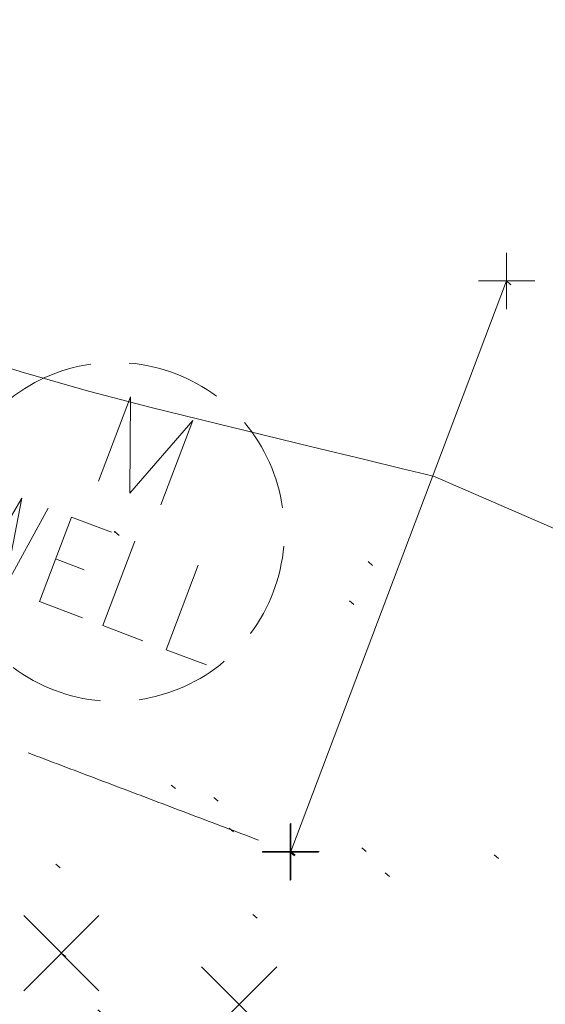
# Model space of a CAD drawing. Extents: x 413123 to 1465301, y 377724 to 504150.
# Tile 144 of 656: x 1462348 to 1462357, y 433617 to 433635. Entities that reach past the tile are written whole.
import ezdxf

# ---------------------------------------------------------------- set-up
doc = ezdxf.new("R2010")
doc.units = 0
doc.header["$MEASUREMENT"] = 0
for name, pattern in [('DGN Style 1', [8.732639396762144, 0.01453018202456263, -8.71810921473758]), ('DGN Style 3', [20.34225483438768, 14.53018202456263, -5.812072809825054]), ('DGN Style 5', [10.171127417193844, 4.35905460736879, -5.812072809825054])]:
    doc.linetypes.add(name, pattern=pattern)
for name, color, linetype, lineweight in [('DT_X_Contour_Minor', 136, 'DGN Style 3', 0), ('DT_X_Terrain_Ground_Line', 92, 'DGN Style 3', 13), ('GT_X_Wells', 1, 'DGN Style 3', 0), ('GT_X_Wells (Construction)', 1, 'DGN Style 3', 0), ('PV_X_Curb', 120, 'DGN Style 1', 0), ('PV_X_EOP', 7, 'DGN Style 3', 0), ('PV_X_Walk', 120, 'DGN Style 5', 0), ('SV_X_Random_Point (Construction)', 7, 'Continuous', 0)]:
    doc.layers.add(name, color=color, linetype=linetype, lineweight=lineweight)
doc.layers.add('SV_Observation (Construction)', color=97, linetype='DGN Style 1', lineweight=0, transparency=0.9)
doc.layers.add('SV_X_Shot_Marker (Construction)', color=40, linetype='Continuous', lineweight=0, transparency=0.5)

# ---------------------------------------------------------------- blocks, each defined once
blk = doc.blocks.new('X_782')
at = {"layer": 'SV_X_Random_Point (Construction)', "color": 7, "linetype": 'Continuous', "lineweight": 0, "transparency": 33554559}
for p, q in [((-0.03333333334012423, -0.03337499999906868), (0.03333333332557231, 0.03337500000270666)), ((-0.03333333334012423, 0.03337500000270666), (0.03333333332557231, -0.03337499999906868))]:
    blk.add_line(p, q, dxfattribs=at)
blk = doc.blocks.new('SVPT_3348')
at = {"layer": 'SV_X_Shot_Marker (Construction)', "transparency": 33554495}
for p, q in [((0, 0.02499999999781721), (0, -0.02500000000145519)), ((-0.02499999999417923, 0), (0.02500000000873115, 0))]:
    blk.add_line(p, q, dxfattribs=at)
blk.add_point((0, 0), dxfattribs=at)
blk = doc.blocks.new('SVPT_3349')
at = {"layer": 'SV_X_Shot_Marker (Construction)', "transparency": 33554495}
for p, q in [((0, 0.02499999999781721), (0, -0.02500000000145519)), ((-0.02499999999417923, 0), (0.02500000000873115, 0))]:
    blk.add_line(p, q, dxfattribs=at)
blk.add_point((0, 0), dxfattribs=at)
blk = doc.blocks.new('SVPT_3350')
at = {"layer": 'SV_X_Shot_Marker (Construction)', "transparency": 33554495}
for p, q in [((0, 0.02499999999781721), (0, -0.02500000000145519)), ((-0.02499999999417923, 0), (0.02499999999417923, 0))]:
    blk.add_line(p, q, dxfattribs=at)
blk.add_point((0, 0), dxfattribs=at)
blk = doc.blocks.new('MWELL')
at = {"layer": 'GT_X_Wells', "color": 1, "linetype": 'Continuous', "lineweight": 0, "flags": 128}
for points in [[(-0.02966666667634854, 0.03674999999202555), (-0.02966666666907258, 0.1167499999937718), (7.275957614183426e-12, 0.03674999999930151), (0.02958333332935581, 0.1167500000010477), (0.02958333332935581, 0.03674999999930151)], [(-0.1118295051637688, -0.001371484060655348), (-0.10135343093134, -0.08137148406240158), (-0.08757901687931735, -0.001371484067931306), (-0.07379605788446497, -0.08137148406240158), (-0.0627731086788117, -0.001371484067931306)], [(-0.00269376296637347, -0.001371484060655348), (-0.04072721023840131, -0.001371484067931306), (-0.04072721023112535, -0.08137148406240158), (5.770188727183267e-05, -0.08137148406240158)], [(0.01934359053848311, -0.001371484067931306), (0.01934359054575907, -0.08137148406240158), (0.05737703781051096, -0.08137148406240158)], [(0.0794143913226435, -0.001371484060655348), (0.07941439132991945, -0.08137148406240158), (0.1174478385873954, -0.08137148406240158)], [(-0.04072721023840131, -0.04105898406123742), (-0.01371671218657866, -0.04105898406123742)]]:
    blk.add_lwpolyline(points, dxfattribs=at)
at = {"layer": 'GT_X_Wells', "color": 1, "linetype": 'Continuous', "lineweight": 0}
for start, end in [(73.9409388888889, 105.9366472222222), (118.9865638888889, 150.9577611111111), (28.98656388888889, 60.95776111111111), (164.0021277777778, 196.0590611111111), (344.0021277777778, 15.99787222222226), (208.9865638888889, 240.9577611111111), (298.9865638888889, 331.0134361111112), (253.9409388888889, 285.9366472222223)]:
    blk.add_arc((-4.012884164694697e-05, -5.582842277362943e-07), 0.14999625, start, end, dxfattribs=at)
at = {"layer": 'GT_X_Wells (Construction)', "color": 1, "linetype": 'Continuous', "lineweight": 30}
blk.add_point((0, -7.275957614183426e-12), dxfattribs=at)
blk = doc.blocks.new('X_783')
at = {"layer": 'SV_X_Random_Point (Construction)', "color": 7, "linetype": 'Continuous', "lineweight": 0, "transparency": 33554559}
for p, q in [((-0.03333333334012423, -0.03337499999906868), (0.03333333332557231, 0.03337499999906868)), ((-0.03333333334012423, 0.03337499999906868), (0.03333333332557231, -0.03337499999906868))]:
    blk.add_line(p, q, dxfattribs=at)
blk = doc.blocks.new('*U5554', base_point=(1463158.719041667, 433438.2508333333, 579.5851666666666))
at = {"layer": 'DT_X_Contour_Minor', "elevation": 570.9999999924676, "flags": 128}
blk.add_lwpolyline([(1462397.192655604, 433613.2414393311), (1462397.979299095, 433612.9662527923), (1462398.059399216, 433612.9253113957), (1462397.962566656, 433612.9204242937), (1462397.688801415, 433612.9515914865), (1462397.238103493, 433613.018812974), (1462395.800332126, 433613.246142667), (1462395.302657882, 433613.326998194), (1462394.887963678, 433613.3990675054), (1462394.556249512, 433613.4623506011), (1462394.307515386, 433613.5168474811), (1462393.754864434, 433613.6504575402), (1462393.251333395, 433613.7882096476), (1462392.15522849, 433614.1012584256), (1462390.466549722, 433614.589603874), (1462388.185297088, 433615.2532459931), (1462381.311858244, 433617.2566872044), (1462378.803863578, 433617.9967704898), (1462376.43495871, 433618.7144394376), (1462374.205143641, 433619.4096940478), (1462372.114418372, 433620.0825343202), (1462366.724604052, 433621.8468892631), (1462364.810074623, 433622.4893386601), (1462363.108847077, 433623.0934206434), (1462361.620921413, 433623.6591352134), (1462360.346297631, 433624.1864823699), (1462354.895757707, 433626.557911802), (1462354.892734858, 433626.5535680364), (1462354.758616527, 433626.5853237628), (1462354.35755704, 433626.682452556), (1462353.689556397, 433626.8449544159), (1462352.754614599, 433627.0728293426), (1462349.905514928, 433627.7676599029), (1462348.796832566, 433628.0562235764), (1462347.607610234, 433628.400791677), (1462346.337847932, 433628.8013642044), (1462344.987545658, 433629.257941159), (1462338.498208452, 433631.5193106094), (1462336.988130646, 433631.2970503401), (1462336.62556669, 433631.2649095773), (1462336.185051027, 433631.2637416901), (1462335.666583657, 433631.2935466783), (1462335.070164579, 433631.3543245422), (1462333.375778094, 433631.5576960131), (1462332.384105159, 433631.7177862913), (1462330.67987622, 433632.0455285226), (1462328.263091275, 433632.5409227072), (1462325.133750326, 433633.2039688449), (1462308.867528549, 433636.6893720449), (1462306.688447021, 433636.3111741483), (1462306.259478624, 433636.2352278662), (1462305.906465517, 433636.1694738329), (1462305.6294077, 433636.1139120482), (1462305.428305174, 433636.0685425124), (1462304.993305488, 433635.9611467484), (1462304.72880127, 433635.9195141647), (1462304.26153838, 433635.8751632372), (1462303.591516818, 433635.8280939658), (1462302.718736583, 433635.7783063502), (1462298.172658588, 433635.5396213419), (1462293.764505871, 433637.2643129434), (1462292.910305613, 433637.5991080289), (1462292.236913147, 433637.8643397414), (1462291.744328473, 433638.0600080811), (1462291.432551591, 433638.1861130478), (1462290.399477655, 433638.6122883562), (1462290.35516906, 433638.7966110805), (1462290.344276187, 433638.8368610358), (1462290.330586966, 433638.8786154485), (1462290.314101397, 433638.9218743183), (1462290.294819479, 433638.9666376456), (1462290.239672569, 433639.0880124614), (1462290.218065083, 433639.1433992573), (1462290.194602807, 433639.2185285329), (1462290.169285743, 433639.3134002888), (1462290.14211389, 433639.4280145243), (1462290.067182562, 433639.7599757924), (1462289.880512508, 433639.936057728), (1462289.376700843, 433640.2153325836), (1462288.555747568, 433640.5978003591), (1462287.417652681, 433641.0834610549), (1462283.959877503, 433642.5161468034), (1462282.79720996, 433642.9959824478), (1462281.902538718, 433643.36097507), (1462281.275863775, 433643.6111246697), (1462280.917185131, 433643.746431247), (1462280.318037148, 433643.9541247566), (1462279.986524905, 433644.0783359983), (1462279.441349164, 433644.2951995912), (1462278.682509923, 433644.6047155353), (1462277.710007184, 433645.0068838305), (1462274.831781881, 433646.2028690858), (1462273.794976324, 433646.6116468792), (1462272.84322863, 433646.9409913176), (1462271.9765388, 433647.1909024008), (1462271.194906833, 433647.3613801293), (1462269.223965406, 433647.7100762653), (1462268.387841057, 433647.889580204), (1462267.35767408, 433648.1665699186), (1462266.133464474, 433648.5410454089), (1462264.715212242, 433649.0130066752), (1462260.674482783, 433650.4015510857), (1462259.338833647, 433650.8599582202), (1462258.362433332, 433651.1937713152), (1462257.745281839, 433651.4029903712), (1462257.487379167, 433651.4876153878), (1462257.278637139, 433651.5471567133), (1462257.146409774, 433651.5873181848), (1462256.906284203, 433651.663146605), (1462256.558260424, 433651.7746419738), (1462256.102338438, 433651.9218042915), (1462254.742682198, 433652.3617930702), (1462254.296213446, 433652.5060720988), (1462253.976549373, 433652.6089176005), (1462253.783689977, 433652.6703295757), (1462253.717635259, 433652.6903080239), (1462253.710562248, 433652.6883391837), (1462253.708133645, 433652.6875465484), (1462253.706152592, 433652.6866452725), (1462253.704619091, 433652.6856353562), (1462253.703533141, 433652.6845167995), (1462253.69950966, 433652.6790433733), (1462253.546283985, 433652.6618972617), (1462253.513196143, 433652.6526287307), (1462253.479600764, 433652.6321714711), (1462253.445497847, 433652.600525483), (1462253.410887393, 433652.5576907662), (1462253.248187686, 433652.3316883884)], dxfattribs=at)

msp = doc.modelspace()

# ---------------------------------------------------------------- linework, layer by layer
at = {"layer": 'PV_X_Curb'}
msp.add_rational_spline([(1462986.948577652, 433397.8690401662, 570.9936709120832), (1462988.782588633, 433398.3319412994, 570.9946523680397), (1462990.616599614, 433398.7948424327, 570.9956338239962), (1462992.450610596, 433399.2577435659, 570.9966152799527), (1462994.691186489, 433399.8778665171, 571.0123392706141), (1462996.549190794, 433398.4805271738, 570.9967567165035), (1462996.574826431, 433396.1560666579, 570.9620266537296), (1462997.523097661, 433392.0761500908, 570.9664077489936), (1462998.471368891, 433387.9962335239, 570.9707888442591), (1462999.419640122, 433383.9163169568, 570.9751699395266), (1463000.330381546, 433379.7090842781, 570.9705226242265), (1463001.241122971, 433375.5018515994, 570.9658753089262), (1463002.151864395, 433371.2946189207, 570.9612279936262), (1463002.161414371, 433370.7988290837, 570.9216598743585), (1463002.170964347, 433370.3030392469, 570.8820917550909), (1463002.180514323, 433369.80724941, 570.8425236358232), (1463002.217255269, 433368.1656458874, 570.8230392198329), (1463001.426991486, 433366.7263549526, 570.8457641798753), (1463000.022674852, 433365.8772214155, 570.9045748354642), (1462998.618358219, 433365.0280878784, 570.9633854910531), (1462996.978409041, 433364.9979272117, 571.0424341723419), (1462995.544743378, 433365.7948667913, 571.1204196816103), (1462989.745839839, 433368.0127432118, 571.0955303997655), (1462983.9469363, 433370.2306196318, 571.0706411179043), (1462978.14803276, 433372.4484960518, 571.0457518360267), (1462972.902905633, 433374.4922165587, 571.041428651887), (1462967.657778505, 433376.5359370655, 571.0371054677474), (1462962.412651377, 433378.5796575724, 571.0327822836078), (1462959.692093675, 433379.6115993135, 571.0350110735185), (1462956.971535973, 433380.6435410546, 571.0372398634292), (1462954.250978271, 433381.6754827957, 571.0394686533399), (1462953.180844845, 433382.1382386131, 570.9776457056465), (1462952.110711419, 433382.6009944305, 570.9158227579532), (1462951.040577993, 433383.0637502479, 570.8539998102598), (1462945.56926211, 433385.2204071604, 570.8554334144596), (1462940.097946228, 433387.3770640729, 570.8568670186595), (1462934.626630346, 433389.5337209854, 570.8583006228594), (1462929.363794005, 433391.5837736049, 570.8830950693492), (1462924.100957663, 433393.6338262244, 570.9078895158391), (1462918.838121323, 433395.6838788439, 570.932683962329), (1462918.050200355, 433395.9825492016, 571.0284213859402), (1462917.262279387, 433396.2812195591, 571.1241588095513), (1462916.474358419, 433396.5798899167, 571.2198962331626), (1462910.512614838, 433398.9350188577, 571.2155607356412), (1462904.550871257, 433401.2901477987, 571.2112252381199), (1462898.589127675, 433403.6452767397, 571.2068897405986), (1462893.247201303, 433405.718435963, 571.2327550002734), (1462887.905274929, 433407.7915951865, 571.2586202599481), (1462882.563348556, 433409.8647544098, 571.2844855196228), (1462875.125355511, 433412.7879245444, 571.2877162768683), (1462867.687362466, 433415.7110946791, 571.290947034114), (1462860.24936942, 433418.6342648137, 571.2941777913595), (1462853.221542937, 433421.3678929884, 571.3133071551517), (1462846.193716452, 433424.1015211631, 571.332436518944), (1462839.165889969, 433426.8351493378, 571.3515658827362), (1462832.53329925, 433429.4194985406, 571.361832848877), (1462825.900708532, 433432.0038477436, 571.372099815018), (1462819.268117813, 433434.5881969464, 571.382366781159), (1462818.004572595, 433435.0966256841, 571.3826673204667), (1462816.741027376, 433435.6050544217, 571.3829678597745), (1462815.477482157, 433436.1134831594, 571.3832683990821), (1462814.78573489, 433436.3622004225, 571.291588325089), (1462814.093987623, 433436.6109176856, 571.199908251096), (1462813.402240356, 433436.8596349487, 571.1082281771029), (1462807.611049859, 433439.1231266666, 571.0778290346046), (1462801.819859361, 433441.3866183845, 571.0474298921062), (1462796.028668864, 433443.6501101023, 571.0170307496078), (1462790.540801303, 433445.7714793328, 571.0059630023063), (1462785.052933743, 433447.8928485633, 570.9948952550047), (1462779.565066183, 433450.0142177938, 570.9838275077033), (1462779.302554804, 433450.142499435, 571.0470226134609), (1462779.040043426, 433450.2707810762, 571.1102177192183), (1462778.777532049, 433450.3990627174, 571.1734128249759), (1462772.721492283, 433452.7305136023, 571.1612170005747), (1462766.665452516, 433455.0619644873, 571.1490211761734), (1462760.60941275, 433457.3934153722, 571.1368253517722), (1462757.975635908, 433458.4476392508, 571.1187813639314), (1462755.341859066, 433459.5018631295, 571.1007373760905), (1462752.708082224, 433460.5560870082, 571.0826933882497), (1462749.413115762, 433461.7863544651, 571.0252508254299), (1462746.118149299, 433463.0166219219, 570.9678082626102), (1462742.823182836, 433464.2468893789, 570.9103656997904), (1462737.496369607, 433466.2065803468, 570.849653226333), (1462732.169556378, 433468.1662713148, 570.7889407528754), (1462726.842743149, 433470.1259622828, 570.728228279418), (1462721.564491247, 433472.1742830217, 570.6760227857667), (1462716.286239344, 433474.2226037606, 570.6238172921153), (1462711.007987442, 433476.2709244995, 570.571611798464), (1462710.565830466, 433476.4142609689, 570.6636069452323), (1462710.123673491, 433476.5575974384, 570.7556020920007), (1462709.681516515, 433476.7009339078, 570.8475972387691), (1462702.808955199, 433479.4043505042, 570.7828181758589), (1462695.936393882, 433482.1077671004, 570.7180391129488), (1462689.063832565, 433484.8111836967, 570.6532600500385), (1462681.708673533, 433487.655089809, 570.5984170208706), (1462674.353514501, 433490.4989959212, 570.5435739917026), (1462666.998355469, 433493.3429020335, 570.4887309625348), (1462664.050841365, 433494.517360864, 570.458196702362), (1462661.10332726, 433495.6918196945, 570.4276624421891), (1462658.155813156, 433496.866278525, 570.3971281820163), (1462657.746705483, 433497.0547580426, 570.3375791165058), (1462657.33759781, 433497.2432375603, 570.2780300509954), (1462656.928490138, 433497.4317170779, 570.218480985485), (1462648.68026623, 433500.593662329, 570.180340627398), (1462640.432042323, 433503.75560758, 570.1422002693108), (1462632.183818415, 433506.917552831, 570.1040599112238), (1462624.672433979, 433509.8205165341, 570.1439115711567), (1462617.161049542, 433512.7234802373, 570.1837632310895), (1462609.649665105, 433515.6264439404, 570.2236148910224), (1462609.351162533, 433515.7618124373, 570.2991383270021), (1462609.052659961, 433515.897180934, 570.3746617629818), (1462608.754157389, 433516.0325494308, 570.4501851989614), (1462602.602648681, 433518.4016281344, 570.491857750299), (1462596.451139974, 433520.7707068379, 570.5335303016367), (1462590.299631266, 433523.1397855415, 570.5752028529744), (1462582.402375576, 433526.1887928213, 570.5567757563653), (1462574.505119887, 433529.2378001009, 570.5383486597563), (1462566.607864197, 433532.2868073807, 570.5199215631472), (1462559.846479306, 433534.8858376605, 570.5150722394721), (1462553.085094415, 433537.4848679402, 570.5102229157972), (1462546.323709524, 433540.08389822, 570.5053735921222), (1462544.451499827, 433540.792279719, 570.4828721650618), (1462542.579290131, 433541.500661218, 570.4603707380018), (1462540.707080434, 433542.2090427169, 570.4378693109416), (1462540.425548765, 433542.3117929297, 570.3329348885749), (1462540.144017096, 433542.4145431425, 570.2280004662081), (1462539.862485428, 433542.5172933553, 570.1230660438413), (1462532.674977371, 433545.2607402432, 570.1435040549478), (1462525.487469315, 433548.0041871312, 570.1639420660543), (1462518.299961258, 433550.7476340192, 570.1843800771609), (1462513.382197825, 433552.6374655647, 570.2054318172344), (1462508.464434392, 433554.5272971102, 570.2264835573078), (1462503.546670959, 433556.4171286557, 570.2475352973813), (1462503.102475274, 433556.6097794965, 570.3636594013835), (1462502.658279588, 433556.8024303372, 570.4797835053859), (1462502.214083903, 433556.995081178, 570.5959076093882), (1462494.576211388, 433559.9585777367, 570.614821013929), (1462486.938338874, 433562.9220742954, 570.63373441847), (1462479.300466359, 433565.8855708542, 570.6526478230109), (1462473.035562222, 433568.295528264, 570.6182772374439), (1462466.770658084, 433570.7054856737, 570.5839066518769), (1462460.505753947, 433573.1154430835, 570.5495360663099), (1462460.356322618, 433573.15914895, 570.4705810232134), (1462460.20689129, 433573.2028548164, 570.3916259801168), (1462460.057459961, 433573.2465606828, 570.3126709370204), (1462452.637668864, 433576.1274019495, 570.3299173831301), (1462445.217877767, 433579.0082432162, 570.3471638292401), (1462437.79808667, 433581.8890844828, 570.36441027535), (1462430.722519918, 433584.5851619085, 570.3236014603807), (1462423.646953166, 433587.2812393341, 570.2827926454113), (1462416.571386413, 433589.9773167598, 570.241983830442), (1462416.179754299, 433590.121601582, 570.3451180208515), (1462415.788122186, 433590.2658864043, 570.4482522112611), (1462415.396490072, 433590.4101712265, 570.5513864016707), (1462407.556832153, 433593.4259186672, 570.5176398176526), (1462399.717174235, 433596.441666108, 570.4838932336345), (1462391.877516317, 433599.4574135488, 570.4501466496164), (1462388.527292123, 433600.7726032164, 570.4674632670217), (1462385.177067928, 433602.0877928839, 570.4847798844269), (1462381.826843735, 433603.4029825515, 570.5020965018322), (1462381.579999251, 433603.4901678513, 570.425116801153), (1462381.333154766, 433603.577353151, 570.3481371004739), (1462381.086310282, 433603.6645384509, 570.2711573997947), (1462378.014837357, 433604.8389292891, 570.2577572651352), (1462374.943364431, 433606.0133201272, 570.2443571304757), (1462371.871891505, 433607.1877109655, 570.2309569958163), (1462364.697137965, 433609.949335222, 570.2582988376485), (1462357.522384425, 433612.7109594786, 570.2856406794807), (1462350.347630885, 433615.4725837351, 570.312982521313), (1462349.586411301, 433615.7797956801, 570.3393282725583), (1462348.825191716, 433616.0870076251, 570.3656740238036), (1462348.063972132, 433616.3942195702, 570.3920197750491), (1462347.712058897, 433616.5225502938, 570.4782979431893), (1462347.360145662, 433616.6508810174, 570.5645761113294), (1462347.008232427, 433616.7792117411, 570.6508542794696), (1462341.856557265, 433618.7383665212, 570.7039352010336), (1462336.704882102, 433620.6975213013, 570.7570161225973), (1462331.55320694, 433622.6566760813, 570.8100970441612), (1462322.514479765, 433626.1182178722, 570.8607694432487), (1462313.47575259, 433629.579759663, 570.9114418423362), (1462304.437025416, 433633.0413014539, 570.9621142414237), (1462299.82804484, 433634.8794294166, 570.9899885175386), (1462295.219064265, 433636.7175573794, 571.0178627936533), (1462290.610083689, 433638.5556853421, 571.0457370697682), (1462290.225100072, 433638.6591545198, 570.9621306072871), (1462289.840116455, 433638.7626236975, 570.878524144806), (1462289.455132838, 433638.8660928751, 570.7949176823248), (1462285.959137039, 433640.2274743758, 570.7970018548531), (1462282.46314124, 433641.5888558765, 570.7990860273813), (1462278.967145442, 433642.9502373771, 570.8011701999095), (1462271.833297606, 433645.7166608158, 570.8549129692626), (1462264.69944977, 433648.4830842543, 570.9086557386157), (1462257.565601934, 433651.2495076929, 570.9623985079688), (1462256.281282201, 433651.7243160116, 570.9735965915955), (1462254.996962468, 433652.1991243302, 570.9847946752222), (1462253.712642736, 433652.673932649, 570.995992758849), (1462253.394152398, 433652.797872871, 571.0931722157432), (1462253.07566206, 433652.921813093, 571.1903516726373), (1462252.757171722, 433653.045753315, 571.2875311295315), (1462248.570855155, 433654.6120884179, 571.3480390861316), (1462244.384538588, 433656.1784235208, 571.4085470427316), (1462240.19822202, 433657.7447586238, 571.4690549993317), (1462235.320112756, 433659.6381788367, 571.7635967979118), (1462230.489705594, 433663.5166624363, 571.9941488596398), (1462227.798971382, 433670.8316128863, 571.5581154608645), (1462226.879331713, 433676.9569545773, 571.6996761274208), (1462227.655627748, 433684.4002653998, 572.1359250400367), (1462233.173983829, 433692.753123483, 572.1648585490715), (1462238.885351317, 433695.2945442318, 572.2025083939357), (1462242.840446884, 433695.9559512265, 572.184454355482), (1462248.338793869, 433696.8754347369, 572.159355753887), (1462253.837140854, 433697.7949182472, 572.134257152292), (1462259.335487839, 433698.7144017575, 572.1091585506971), (1462259.477566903, 433698.7300636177, 572.1235905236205), (1462259.619645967, 433698.7457254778, 572.1380224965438), (1462259.761725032, 433698.761387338, 572.1524544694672)], [1, 1, 1, 1, 0.7399006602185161, 0.7399006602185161, 1, 1, 1, 1, 1, 1, 1, 1, 1, 1, 0.9101768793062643, 0.9101768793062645, 1, 0.9101768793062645, 0.9101768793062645, 1, 1, 1, 1, 1, 1, 1, 1, 1, 1, 1, 1, 1, 1, 1, 1, 1, 1, 1, 1, 1, 1, 1, 1, 1, 1, 1, 1, 1, 1, 1, 1, 1, 1, 1, 1, 1, 1, 1, 1, 1, 1, 1, 1, 1, 1, 1, 1, 1, 1, 1, 1, 1, 1, 1, 1, 1, 1, 1, 1, 1, 1, 1, 1, 1, 1, 1, 1, 1, 1, 1, 1, 1, 1, 1, 1, 1, 1, 1, 1, 1, 1, 1, 1, 1, 1, 1, 1, 1, 1, 1, 1, 1, 1, 1, 1, 1, 1, 1, 1, 1, 1, 1, 1, 1, 1, 1, 1, 1, 1, 1, 1, 1, 1, 1, 1, 1, 1, 1, 1, 1, 1, 1, 1, 1, 1, 1, 1, 1, 1, 1, 1, 1, 1, 1, 1, 1, 1, 1, 1, 1, 1, 1, 1, 1, 1, 1, 1, 1, 1, 1, 1, 1, 1, 1, 1, 1, 1, 1, 1, 1, 1, 1, 1, 1, 1, 1, 1, 1, 1, 1, 1, 1, 1, 1, 1, 1, 1, 1, 1, 1, 1, 1, 1, 1, 1, 1, 1, 1, 1, 1, 1, 1, 1, 1], degree=3, knots=[0, 0, 0, 0, 0.0144927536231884, 0.0144927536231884, 0.0144927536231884, 0.02898550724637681, 0.02898550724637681, 0.02898550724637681, 0.04347826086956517, 0.04347826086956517, 0.04347826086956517, 0.05797101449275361, 0.05797101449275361, 0.05797101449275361, 0.072463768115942, 0.072463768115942, 0.072463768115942, 0.0797101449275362, 0.0797101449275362, 0.0797101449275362, 0.08695652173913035, 0.08695652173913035, 0.08695652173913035, 0.1014492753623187, 0.1014492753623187, 0.1014492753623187, 0.1159420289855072, 0.1159420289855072, 0.1159420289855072, 0.1304347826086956, 0.1304347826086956, 0.1304347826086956, 0.144927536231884, 0.144927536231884, 0.144927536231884, 0.1594202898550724, 0.1594202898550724, 0.1594202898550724, 0.1739130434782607, 0.1739130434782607, 0.1739130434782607, 0.1884057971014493, 0.1884057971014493, 0.1884057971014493, 0.2028985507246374, 0.2028985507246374, 0.2028985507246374, 0.2173913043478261, 0.2173913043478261, 0.2173913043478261, 0.2318840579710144, 0.2318840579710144, 0.2318840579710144, 0.2463768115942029, 0.2463768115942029, 0.2463768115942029, 0.2608695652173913, 0.2608695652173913, 0.2608695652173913, 0.2753623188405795, 0.2753623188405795, 0.2753623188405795, 0.289855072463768, 0.289855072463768, 0.289855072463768, 0.3043478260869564, 0.3043478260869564, 0.3043478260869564, 0.3188405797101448, 0.3188405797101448, 0.3188405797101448, 0.3333333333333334, 0.3333333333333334, 0.3333333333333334, 0.3478260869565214, 0.3478260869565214, 0.3478260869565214, 0.36231884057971, 0.36231884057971, 0.36231884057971, 0.3768115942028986, 0.3768115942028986, 0.3768115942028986, 0.3913043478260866, 0.3913043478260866, 0.3913043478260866, 0.4057971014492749, 0.4057971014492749, 0.4057971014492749, 0.4202898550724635, 0.4202898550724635, 0.4202898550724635, 0.4347826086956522, 0.4347826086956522, 0.4347826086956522, 0.4492753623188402, 0.4492753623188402, 0.4492753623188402, 0.4637681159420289, 0.4637681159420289, 0.4637681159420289, 0.4782608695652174, 0.4782608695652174, 0.4782608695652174, 0.4927536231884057, 0.4927536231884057, 0.4927536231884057, 0.507246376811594, 0.507246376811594, 0.507246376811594, 0.5217391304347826, 0.5217391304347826, 0.5217391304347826, 0.5362318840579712, 0.5362318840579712, 0.5362318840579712, 0.5507246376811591, 0.5507246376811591, 0.5507246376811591, 0.5652173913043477, 0.5652173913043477, 0.5652173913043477, 0.5797101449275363, 0.5797101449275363, 0.5797101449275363, 0.5942028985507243, 0.5942028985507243, 0.5942028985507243, 0.6086956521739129, 0.6086956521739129, 0.6086956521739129, 0.6231884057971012, 0.6231884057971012, 0.6231884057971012, 0.6376811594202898, 0.6376811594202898, 0.6376811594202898, 0.652173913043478, 0.652173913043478, 0.652173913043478, 0.6666666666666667, 0.6666666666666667, 0.6666666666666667, 0.6811594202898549, 0.6811594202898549, 0.6811594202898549, 0.6956521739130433, 0.6956521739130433, 0.6956521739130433, 0.7101449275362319, 0.7101449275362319, 0.7101449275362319, 0.7246376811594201, 0.7246376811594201, 0.7246376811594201, 0.7391304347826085, 0.7391304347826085, 0.7391304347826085, 0.7536231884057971, 0.7536231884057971, 0.7536231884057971, 0.7681159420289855, 0.7681159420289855, 0.7681159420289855, 0.782608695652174, 0.782608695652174, 0.782608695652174, 0.7971014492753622, 0.7971014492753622, 0.7971014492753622, 0.8115942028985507, 0.8115942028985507, 0.8115942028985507, 0.8260869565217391, 0.8260869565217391, 0.8260869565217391, 0.8405797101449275, 0.8405797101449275, 0.8405797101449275, 0.8550724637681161, 0.8550724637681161, 0.8550724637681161, 0.8695652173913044, 0.8695652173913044, 0.8695652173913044, 0.8840579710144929, 0.8840579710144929, 0.8840579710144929, 0.8985507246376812, 0.8985507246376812, 0.8985507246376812, 0.9130434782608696, 0.9130434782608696, 0.9130434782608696, 0.927536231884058, 0.927536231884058, 0.927536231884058, 0.9420289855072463, 0.9420289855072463, 0.9420289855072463, 0.9565217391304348, 0.9565217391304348, 0.9565217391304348, 0.9603661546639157, 0.961823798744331, 0.9629761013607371, 0.9656182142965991, 0.9679875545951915, 0.9710144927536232, 0.9710144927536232, 0.9710144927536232, 0.9855072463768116, 0.9855072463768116, 0.9855072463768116, 1, 1, 1, 1], dxfattribs=at)
at = {"layer": 'PV_X_EOP', "extrusion": (-0.01904237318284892, -0.05034270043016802, 0.9985504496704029), "elevation": -49106.46724754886, "flags": 128}
msp.add_lwpolyline([(1214363.127028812, 921635.3869449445), (1214363.127028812, 921646.200586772)], dxfattribs=at)
at = {"layer": 'PV_X_EOP'}
msp.add_rational_spline([(1462986.747673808, 433398.4157605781, 570.5576825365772), (1462988.641330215, 433398.8529642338, 570.6000923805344), (1462990.534986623, 433399.2901678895, 570.6425022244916), (1462992.428643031, 433399.7273715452, 570.6849120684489), (1462994.864060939, 433400.2634968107, 570.5603909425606), (1462996.87248342, 433398.7807234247, 570.5177479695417), (1462997.079894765, 433396.2934564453, 570.5861563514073), (1462997.995655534, 433392.2270214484, 570.6182835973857), (1462998.911416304, 433388.1605864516, 570.650410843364), (1462999.827177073, 433384.0941514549, 570.6825380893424), (1463000.7542213, 433379.812420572, 570.7260898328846), (1463001.681265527, 433375.5306896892, 570.7696415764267), (1463002.608309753, 433371.2489588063, 570.8131933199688), (1463002.624193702, 433370.7652932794, 570.7948258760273), (1463002.64007765, 433370.2816277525, 570.7764584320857), (1463002.655961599, 433369.7979622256, 570.7580909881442), (1463002.711931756, 433367.9606227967, 570.7590817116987), (1463001.837049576, 433366.3439960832, 570.7660857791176), (1463000.268289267, 433365.3859682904, 570.7772060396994), (1462998.699528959, 433364.4279404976, 570.7883263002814), (1462996.861811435, 433364.3880070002, 570.800550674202), (1462995.252908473, 433365.2769843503, 570.8105680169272), (1462989.506525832, 433367.5128137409, 570.7870245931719), (1462983.76014319, 433369.7486431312, 570.7634811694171), (1462978.013760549, 433371.9844725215, 570.739937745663), (1462973.753188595, 433373.6749187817, 570.6756828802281), (1462969.492616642, 433375.3653650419, 570.6114280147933), (1462965.232044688, 433377.0558113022, 570.5471731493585), (1462965.024948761, 433376.5621241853, 570.5753513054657), (1462964.817852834, 433376.0684370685, 570.603529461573), (1462964.610756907, 433375.5747499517, 570.6317076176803), (1462963.77798105, 433375.9159339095, 570.6214849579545), (1462962.945205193, 433376.2571178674, 570.6112622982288), (1462962.112429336, 433376.5983018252, 570.6010396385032), (1462962.263670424, 433377.0725287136, 570.5611545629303), (1462962.414911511, 433377.5467556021, 570.5212694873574), (1462962.566152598, 433378.0209824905, 570.4813844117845), (1462958.666415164, 433379.5323435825, 570.5506854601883), (1462954.766677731, 433381.0437046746, 570.6199865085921), (1462950.866940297, 433382.5550657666, 570.689287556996), (1462945.426643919, 433384.800536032, 570.7165450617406), (1462939.986347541, 433387.0460062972, 570.7438025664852), (1462934.546051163, 433389.2914765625, 570.77106007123), (1462928.748985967, 433391.4622322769, 570.8019677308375), (1462922.951920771, 433393.6329879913, 570.8328753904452), (1462917.154855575, 433395.8037437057, 570.8637830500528), (1462910.902950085, 433398.2327401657, 570.8705908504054), (1462904.651044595, 433400.6617366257, 570.877398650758), (1462898.399139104, 433403.0907330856, 570.8842064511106), (1462893.028099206, 433405.1738747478, 570.9074437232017), (1462887.657059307, 433407.2570164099, 570.930680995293), (1462882.286019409, 433409.3401580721, 570.9539182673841), (1462874.956129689, 433412.2378813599, 570.9667183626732), (1462867.62623997, 433415.1356046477, 570.9795184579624), (1462860.29635025, 433418.0333279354, 570.9923185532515), (1462853.190243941, 433420.8152141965, 570.9995734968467), (1462846.084137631, 433423.5971004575, 571.0068284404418), (1462838.978031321, 433426.3789867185, 571.014083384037), (1462832.359469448, 433428.9759685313, 571.0172900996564), (1462825.740907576, 433431.5729503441, 571.0204968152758), (1462819.122345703, 433434.1699321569, 571.0237035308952), (1462817.153159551, 433434.9578415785, 571.0209140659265), (1462815.183973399, 433435.7457510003, 571.0181246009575), (1462813.214787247, 433436.533660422, 571.0153351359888), (1462807.42742855, 433438.7663089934, 570.9946115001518), (1462801.640069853, 433440.9989575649, 570.9738878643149), (1462795.852711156, 433443.2316061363, 570.9531642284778), (1462789.987308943, 433445.4499365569, 570.9497298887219), (1462784.12190673, 433447.6682669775, 570.9462955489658), (1462778.256504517, 433449.8865973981, 570.94286120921), (1462772.298238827, 433452.223590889, 570.9013089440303), (1462766.339973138, 433454.5605843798, 570.8597566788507), (1462760.381707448, 433456.8975778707, 570.8182044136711), (1462754.484227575, 433459.1704829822, 570.7648058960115), (1462748.586747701, 433461.4433880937, 570.711407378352), (1462742.689267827, 433463.7162932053, 570.6580088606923), (1462737.334612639, 433465.6978761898, 570.6279872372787), (1462731.97995745, 433467.6794591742, 570.5979656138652), (1462726.625302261, 433469.6610421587, 570.5679439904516), (1462721.380192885, 433471.6738931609, 570.5351029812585), (1462716.135083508, 433473.6867441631, 570.5022619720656), (1462710.889974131, 433475.6995951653, 570.4694209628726), (1462710.418876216, 433475.8820027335, 570.4739995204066), (1462709.9477783, 433476.0644103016, 570.4785780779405), (1462709.476680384, 433476.2468178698, 570.4831566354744), (1462702.628219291, 433478.9209858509, 570.4274849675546), (1462695.779758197, 433481.5951538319, 570.3718132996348), (1462688.931297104, 433484.269321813, 570.316141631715), (1462681.538942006, 433487.1546940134, 570.250920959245), (1462674.146586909, 433490.0400662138, 570.1857002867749), (1462666.754231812, 433492.9254384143, 570.1204796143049), (1462663.718630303, 433494.1291378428, 570.0907660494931), (1462660.683028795, 433495.3328372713, 570.0610524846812), (1462657.647427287, 433496.5365366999, 570.0313389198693), (1462654.386869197, 433497.8030117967, 570.0011782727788), (1462651.126311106, 433499.0694868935, 569.9710176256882), (1462647.865753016, 433500.3359619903, 569.9408569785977), (1462647.641257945, 433499.8818857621, 569.9707209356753), (1462647.416762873, 433499.4278095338, 570.0005848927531), (1462647.192267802, 433498.9737333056, 570.0304488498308), (1462646.351744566, 433499.2883021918, 570.0211982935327), (1462645.51122133, 433499.6028710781, 570.0119477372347), (1462644.670698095, 433499.9174399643, 570.0026971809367), (1462644.850380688, 433500.4009323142, 569.9876227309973), (1462645.030063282, 433500.8844246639, 569.9725482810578), (1462645.209745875, 433501.3679170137, 569.9574738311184), (1462632.96684473, 433506.0797300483, 570.0221978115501), (1462620.723943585, 433510.7915430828, 570.0869217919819), (1462608.48104244, 433515.5033561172, 570.1516457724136), (1462602.384803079, 433517.8643583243, 570.166399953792), (1462596.288563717, 433520.2253605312, 570.1811541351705), (1462590.192324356, 433522.5863627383, 570.1959083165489), (1462582.223911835, 433525.6662655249, 570.1657882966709), (1462574.255499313, 433528.7461683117, 570.135668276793), (1462566.287086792, 433531.8260710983, 570.1055482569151), (1462561.687757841, 433533.571411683, 570.0928375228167), (1462557.088428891, 433535.3167522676, 570.0801267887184), (1462552.48909994, 433537.0620928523, 570.06741605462), (1462552.285343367, 433536.6146619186, 570.0809201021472), (1462552.081586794, 433536.167230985, 570.0944241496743), (1462551.87783022, 433535.7198000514, 570.1079281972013), (1462551.018246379, 433536.0073169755, 570.1107344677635), (1462550.158662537, 433536.2948338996, 570.1135407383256), (1462549.299078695, 433536.5823508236, 570.1163470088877), (1462549.422482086, 433537.0283942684, 570.0797215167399), (1462549.545885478, 433537.4744377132, 570.0430960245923), (1462549.669288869, 433537.9204811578, 570.0064705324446), (1462548.48553195, 433538.4470201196, 570.0482678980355), (1462547.301775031, 433538.9735590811, 570.0900652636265), (1462546.118018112, 433539.5000980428, 570.1318626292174), (1462544.000657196, 433540.337328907, 570.128758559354), (1462541.88329628, 433541.1745597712, 570.1256544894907), (1462539.765935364, 433542.0117906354, 570.1225504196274), (1462532.581629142, 433544.7818467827, 570.1431756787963), (1462525.39732292, 433547.5519029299, 570.163800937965), (1462518.213016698, 433550.3219590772, 570.1844261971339), (1462512.769663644, 433552.3418960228, 570.2189217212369), (1462507.326310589, 433554.3618329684, 570.2534172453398), (1462501.882957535, 433556.381769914, 570.287912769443), (1462494.279784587, 433559.3955007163, 570.295579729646), (1462486.676611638, 433562.4092315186, 570.303246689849), (1462479.07343869, 433565.422962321, 570.3109136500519), (1462472.693989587, 433567.8630853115, 570.289026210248), (1462466.314540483, 433570.3032083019, 570.267138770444), (1462459.93509138, 433572.7433312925, 570.2452513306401), (1462452.494687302, 433575.6099609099, 570.2403267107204), (1462445.054283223, 433578.4765905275, 570.2354020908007), (1462437.613879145, 433581.3432201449, 570.2304774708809), (1462430.190469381, 433584.1964846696, 570.2065518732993), (1462422.767059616, 433587.0497491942, 570.1826262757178), (1462415.343649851, 433589.9030137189, 570.1587006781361), (1462409.23372909, 433592.2170596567, 570.0617893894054), (1462403.123808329, 433594.5311055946, 569.9648781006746), (1462397.013887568, 433596.8451515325, 569.8679668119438), (1462396.807948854, 433596.3858133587, 569.9190457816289), (1462396.60201014, 433595.926475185, 569.9701247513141), (1462396.396071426, 433595.4671370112, 570.0212037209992), (1462395.565910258, 433595.7565821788, 570.0050384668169), (1462394.73574909, 433596.0460273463, 569.9888732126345), (1462393.905587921, 433596.3354725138, 569.9727079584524), (1462394.077001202, 433596.8026169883, 569.9486793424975), (1462394.248414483, 433597.2697614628, 569.9246507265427), (1462394.419827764, 433597.7369059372, 569.9006221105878), (1462389.901993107, 433599.526309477, 569.9635709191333), (1462385.384158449, 433601.3157130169, 570.0265197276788), (1462380.866323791, 433603.1051165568, 570.0894685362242), (1462377.798565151, 433604.3129027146, 570.0985607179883), (1462374.730806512, 433605.5206888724, 570.1076528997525), (1462371.663047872, 433606.7284750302, 570.1167450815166), (1462364.516783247, 433609.4554149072, 570.1488677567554), (1462357.370518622, 433612.1823547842, 570.1809904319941), (1462350.224253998, 433614.9092946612, 570.213113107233), (1462343.972467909, 433617.3221410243, 570.2821559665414), (1462337.72068182, 433619.7349873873, 570.3511988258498), (1462331.468895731, 433622.1478337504, 570.4202416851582), (1462322.355748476, 433625.6502166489, 570.4658331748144), (1462313.24260122, 433629.1525995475, 570.5114246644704), (1462304.129453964, 433632.6549824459, 570.5570161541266), (1462295.674282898, 433635.9358133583, 570.6095324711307), (1462287.219111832, 433639.2166442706, 570.6620487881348), (1462278.763940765, 433642.4974751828, 570.714565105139), (1462271.676514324, 433645.2381758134, 570.7765478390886), (1462264.589087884, 433647.9788764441, 570.8385305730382), (1462257.501661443, 433650.7195770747, 570.9005133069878), (1462255.865163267, 433651.3398271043, 570.9387902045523), (1462254.228665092, 433651.960077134, 570.9770671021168), (1462252.592166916, 433652.5803271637, 571.0153439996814), (1462248.37052129, 433654.1536963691, 571.0840174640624), (1462244.148875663, 433655.7270655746, 571.1526909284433), (1462239.927230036, 433657.3004347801, 571.2213643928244), (1462234.884562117, 433659.2313621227, 571.2845235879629), (1462229.905375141, 433663.2066366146, 571.385315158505), (1462227.264899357, 433670.6942894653, 571.6033687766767), (1462226.275954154, 433676.9603927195, 571.6852195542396), (1462227.18997731, 433684.559234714, 571.7034208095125), (1462232.707239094, 433693.3202768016, 571.8296778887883), (1462238.639299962, 433695.7995807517, 571.7317928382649), (1462242.756408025, 433696.4881682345, 571.7029512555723), (1462248.157710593, 433697.39153761, 571.66511350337), (1462253.559013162, 433698.2949069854, 571.6272757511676), (1462258.96031573, 433699.1982763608, 571.5894379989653), (1462259.215430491, 433699.2389181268, 571.6001680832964), (1462259.470545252, 433699.2795598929, 571.6108981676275), (1462259.725660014, 433699.3202016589, 571.6216282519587)], [1, 1, 1, 1, 0.7719577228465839, 0.7719577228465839, 1, 1, 1, 1, 1, 1, 1, 1, 1, 1, 0.9097119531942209, 0.9097119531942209, 1, 0.909711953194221, 0.9097119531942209, 1, 1, 1, 1, 1, 1, 1, 1, 1, 1, 1, 1, 1, 1, 1, 1, 1, 1, 1, 1, 1, 1, 1, 1, 1, 1, 1, 1, 1, 1, 1, 1, 1, 1, 1, 1, 1, 1, 1, 1, 1, 1, 1, 1, 1, 1, 1, 1, 1, 1, 1, 1, 1, 1, 1, 1, 1, 1, 1, 1, 1, 1, 1, 1, 1, 1, 1, 1, 1, 1, 1, 1, 1, 1, 1, 1, 1, 1, 1, 1, 1, 1, 1, 1, 1, 1, 1, 1, 1, 1, 1, 1, 1, 1, 1, 1, 1, 1, 1, 1, 1, 1, 1, 1, 1, 1, 1, 1, 1, 1, 1, 1, 1, 1, 1, 1, 1, 1, 1, 1, 1, 1, 1, 1, 1, 1, 1, 1, 1, 1, 1, 1, 1, 1, 1, 1, 1, 1, 1, 1, 1, 1, 1, 1, 1, 1, 1, 1, 1, 1, 1, 1, 1, 1, 1, 1, 1, 1, 1, 1, 1, 1, 1, 1, 1, 1, 1, 1, 1, 1, 1, 1, 1, 1, 1, 1, 1, 1, 1, 1, 1, 1, 1], degree=3, knots=[0, 0, 0, 0, 0.01538461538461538, 0.01538461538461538, 0.01538461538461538, 0.03076923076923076, 0.03076923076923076, 0.03076923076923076, 0.04615384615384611, 0.04615384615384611, 0.04615384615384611, 0.06153846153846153, 0.06153846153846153, 0.06153846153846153, 0.07692307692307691, 0.07692307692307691, 0.07692307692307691, 0.08461538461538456, 0.08461538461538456, 0.08461538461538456, 0.09230769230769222, 0.09230769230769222, 0.09230769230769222, 0.1076923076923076, 0.1076923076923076, 0.1076923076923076, 0.1230769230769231, 0.1230769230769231, 0.1230769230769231, 0.1384615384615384, 0.1384615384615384, 0.1384615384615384, 0.1538461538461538, 0.1538461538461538, 0.1538461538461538, 0.1692307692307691, 0.1692307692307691, 0.1692307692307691, 0.1846153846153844, 0.1846153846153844, 0.1846153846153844, 0.2, 0.2, 0.2, 0.2153846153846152, 0.2153846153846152, 0.2153846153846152, 0.2307692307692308, 0.2307692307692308, 0.2307692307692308, 0.2461538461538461, 0.2461538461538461, 0.2461538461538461, 0.2615384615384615, 0.2615384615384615, 0.2615384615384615, 0.2769230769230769, 0.2769230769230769, 0.2769230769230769, 0.2923076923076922, 0.2923076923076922, 0.2923076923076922, 0.3076923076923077, 0.3076923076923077, 0.3076923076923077, 0.3230769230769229, 0.3230769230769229, 0.3230769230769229, 0.3384615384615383, 0.3384615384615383, 0.3384615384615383, 0.3538461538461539, 0.3538461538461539, 0.3538461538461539, 0.3692307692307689, 0.3692307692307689, 0.3692307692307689, 0.3846153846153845, 0.3846153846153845, 0.3846153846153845, 0.4, 0.4, 0.4, 0.4153846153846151, 0.4153846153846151, 0.4153846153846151, 0.4307692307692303, 0.4307692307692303, 0.4307692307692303, 0.4461538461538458, 0.4461538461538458, 0.4461538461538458, 0.4615384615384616, 0.4615384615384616, 0.4615384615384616, 0.4769230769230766, 0.4769230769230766, 0.4769230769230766, 0.4923076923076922, 0.4923076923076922, 0.4923076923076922, 0.5076923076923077, 0.5076923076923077, 0.5076923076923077, 0.523076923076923, 0.523076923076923, 0.523076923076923, 0.5384615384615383, 0.5384615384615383, 0.5384615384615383, 0.5538461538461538, 0.5538461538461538, 0.5538461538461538, 0.5692307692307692, 0.5692307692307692, 0.5692307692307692, 0.5846153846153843, 0.5846153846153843, 0.5846153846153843, 0.5999999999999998, 0.5999999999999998, 0.5999999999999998, 0.6153846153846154, 0.6153846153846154, 0.6153846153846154, 0.6307692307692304, 0.6307692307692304, 0.6307692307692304, 0.646153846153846, 0.646153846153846, 0.646153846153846, 0.6615384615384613, 0.6615384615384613, 0.6615384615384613, 0.6769230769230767, 0.6769230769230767, 0.6769230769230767, 0.6923076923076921, 0.6923076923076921, 0.6923076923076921, 0.7076923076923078, 0.7076923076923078, 0.7076923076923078, 0.7230769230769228, 0.7230769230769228, 0.7230769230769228, 0.7384615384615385, 0.7384615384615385, 0.7384615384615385, 0.7538461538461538, 0.7538461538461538, 0.7538461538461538, 0.769230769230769, 0.769230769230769, 0.769230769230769, 0.7846153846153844, 0.7846153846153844, 0.7846153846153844, 0.7999999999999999, 0.7999999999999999, 0.7999999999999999, 0.8153846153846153, 0.8153846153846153, 0.8153846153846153, 0.8307692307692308, 0.8307692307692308, 0.8307692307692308, 0.846153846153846, 0.846153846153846, 0.846153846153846, 0.8615384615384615, 0.8615384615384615, 0.8615384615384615, 0.8769230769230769, 0.8769230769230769, 0.8769230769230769, 0.8923076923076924, 0.8923076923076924, 0.8923076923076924, 0.9076923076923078, 0.9076923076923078, 0.9076923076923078, 0.9230769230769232, 0.9230769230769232, 0.9230769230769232, 0.9384615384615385, 0.9384615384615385, 0.9384615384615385, 0.9538461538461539, 0.9538461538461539, 0.9538461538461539, 0.9579292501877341, 0.9594756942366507, 0.9606415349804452, 0.9634904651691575, 0.9659966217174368, 0.9692307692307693, 0.9692307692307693, 0.9692307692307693, 0.9846153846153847, 0.9846153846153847, 0.9846153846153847, 1, 1, 1, 1], dxfattribs=at)
at = {"layer": 'PV_X_Walk'}
msp.add_rational_spline([(1462889.311946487, 433423.217351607, 571.9959886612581), (1462889.425297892, 433422.8403560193, 571.9893079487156), (1462889.538649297, 433422.4633604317, 571.9826272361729), (1462889.652000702, 433422.086364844, 571.9759465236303), (1462890.17488185, 433419.1882953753, 571.7080438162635), (1462888.27400433, 433416.9361510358, 571.4661890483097), (1462885.317312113, 433416.9506607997, 571.424430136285), (1462877.86777544, 433419.7788243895, 571.4489809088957), (1462870.418238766, 433422.6069879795, 571.4735316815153), (1462862.968702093, 433425.4351515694, 571.4980824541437), (1462856.042158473, 433428.1811958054, 571.5155641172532), (1462849.115614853, 433430.9272400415, 571.5330457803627), (1462842.189071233, 433433.6732842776, 571.5505274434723), (1462835.491474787, 433436.3099815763, 571.5299064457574), (1462828.793878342, 433438.946678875, 571.5092854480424), (1462822.096281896, 433441.5833761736, 571.4886644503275), (1462819.050256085, 433442.7546353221, 571.4846768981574), (1462816.004230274, 433443.9258944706, 571.4806893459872), (1462812.958204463, 433445.0971536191, 571.4767017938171), (1462808.229460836, 433446.964187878, 571.4838519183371), (1462803.500717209, 433448.831222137, 571.4910020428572), (1462798.771973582, 433450.698256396, 571.4981521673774), (1462793.394009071, 433452.7486920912, 571.4851280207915), (1462788.016044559, 433454.7991277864, 571.4721038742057), (1462782.638080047, 433456.8495634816, 571.4590797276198), (1462776.506538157, 433459.215970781, 571.3731188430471), (1462770.374996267, 433461.5823780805, 571.2871579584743), (1462764.243454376, 433463.9487853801, 571.2011970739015), (1462759.787296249, 433465.7001000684, 571.1740518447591), (1462755.331138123, 433467.4514147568, 571.1469066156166), (1462750.874979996, 433469.2027294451, 571.119761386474), (1462747.483712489, 433470.477559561, 571.1097243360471), (1462744.092444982, 433471.7523896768, 571.0996872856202), (1462740.701177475, 433473.0272197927, 571.0896502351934), (1462736.997464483, 433474.4856105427, 571.0636807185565), (1462733.29375149, 433475.9440012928, 571.0377112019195), (1462729.590038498, 433477.4023920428, 571.0117416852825), (1462724.483646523, 433479.3371770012, 570.9730728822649), (1462719.377254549, 433481.2719619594, 570.9344040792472), (1462714.270862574, 433483.2067469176, 570.8957352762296), (1462706.646262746, 433486.1694243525, 570.8235086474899), (1462699.021662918, 433489.1321017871, 570.7512820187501), (1462691.39706309, 433492.0947792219, 570.6790553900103), (1462684.202887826, 433494.8946724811, 570.6554547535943), (1462677.008712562, 433497.6945657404, 570.6318541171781), (1462669.814537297, 433500.4944589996, 570.6082534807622), (1462664.525978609, 433502.5299730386, 570.5988897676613), (1462659.23741992, 433504.5654870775, 570.5895260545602), (1462653.948861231, 433506.6010011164, 570.5801623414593), (1462647.653369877, 433509.0617122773, 570.585280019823), (1462641.357878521, 433511.5224234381, 570.5903976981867), (1462635.062387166, 433513.9831345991, 570.5955153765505), (1462627.909514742, 433516.7450788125, 570.6202014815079), (1462620.756642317, 433519.5070230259, 570.6448875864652), (1462613.603769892, 433522.2689672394, 570.6695736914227), (1462606.643527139, 433524.9535490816, 570.6792349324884), (1462599.683284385, 433527.6381309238, 570.6888961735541), (1462592.723041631, 433530.322712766, 570.6985574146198), (1462584.903776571, 433533.3534384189, 570.7101028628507), (1462577.08451151, 433536.3841640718, 570.7216483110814), (1462569.26524645, 433539.4148897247, 570.7331937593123), (1462562.555956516, 433541.948748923, 570.6945867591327), (1462555.846666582, 433544.4826081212, 570.655979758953), (1462549.137376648, 433547.0164673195, 570.6173727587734), (1462546.705876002, 433547.9769382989, 570.5973401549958), (1462544.274375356, 433548.9374092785, 570.5773075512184), (1462541.84287471, 433549.8978802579, 570.5572749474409), (1462534.686573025, 433552.2027615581, 570.572922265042), (1462527.53027134, 433554.5076428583, 570.5885695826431), (1462520.373969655, 433556.8125241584, 570.6042169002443), (1462514.852746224, 433558.4682027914, 570.6326023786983), (1462509.331522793, 433560.1238814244, 570.6609878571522), (1462503.810299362, 433561.7795600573, 570.6893733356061), (1462496.291817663, 433564.6533187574, 570.7046317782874), (1462488.773335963, 433567.5270774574, 570.7198902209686), (1462481.254854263, 433570.4008361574, 570.73514866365), (1462474.319891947, 433573.0374990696, 570.7151884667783), (1462467.384929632, 433575.6741619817, 570.6952282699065), (1462460.449967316, 433578.3108248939, 570.6752680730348), (1462453.261012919, 433581.1387933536, 570.7202053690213), (1462446.072058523, 433583.9667618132, 570.7651426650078), (1462438.883104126, 433586.7947302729, 570.8100799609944), (1462431.803203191, 433589.4829255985, 570.7385213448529), (1462424.723302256, 433592.1711209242, 570.6669627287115), (1462417.643401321, 433594.8593162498, 570.59540411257), (1462409.980905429, 433597.8706192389, 570.5744515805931), (1462402.318409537, 433600.8819222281, 570.5534990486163), (1462394.655913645, 433603.8932252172, 570.5325465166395), (1462387.572442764, 433606.5477482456, 570.5787072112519), (1462380.488971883, 433609.2022712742, 570.6248679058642), (1462373.405501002, 433611.8567943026, 570.6710286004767), (1462366.393934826, 433614.5371562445, 570.6530971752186), (1462359.382368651, 433617.2175181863, 570.6351657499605), (1462352.370802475, 433619.8978801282, 570.6172343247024), (1462345.955785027, 433622.3253402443, 570.6846462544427), (1462339.54076758, 433624.7528003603, 570.7520581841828), (1462333.125750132, 433627.1802604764, 570.8194701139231), (1462324.215357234, 433630.6730936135, 570.8857813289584), (1462315.304964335, 433634.1659267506, 570.9520925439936), (1462306.394571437, 433637.6587598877, 571.0184037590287), (1462298.223250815, 433640.8358043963, 571.0891296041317), (1462290.051930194, 433644.0128489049, 571.1598554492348), (1462281.880609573, 433647.1898934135, 571.2305812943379), (1462274.501310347, 433650.0015287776, 571.2898788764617), (1462267.12201112, 433652.8131641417, 571.3491764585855), (1462259.742711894, 433655.6247995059, 571.4084740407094), (1462253.924919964, 433657.8429349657, 571.4624102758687), (1462248.107128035, 433660.0610704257, 571.5163465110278), (1462242.289336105, 433662.2792058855, 571.5702827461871), (1462238.512531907, 433664.2408436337, 571.6671302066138), (1462233.273192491, 433669.0398176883, 571.86565738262), (1462232.006839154, 433681.0517468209, 571.9721790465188), (1462237.808323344, 433688.7301722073, 572.3574638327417), (1462242.382155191, 433690.6082875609, 572.317134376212), (1462244.084780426, 433690.9052532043, 572.3076303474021), (1462249.988754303, 433691.9350026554, 572.2746744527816), (1462255.89272818, 433692.9647521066, 572.2417185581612), (1462261.796702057, 433693.9945015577, 572.2087626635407), (1462262.207240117, 433694.046977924, 572.212787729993), (1462262.617778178, 433694.0994542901, 572.2168127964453), (1462263.028316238, 433694.1519306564, 572.2208378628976)], [1, 1, 1, 1, 0.7601206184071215, 0.7601206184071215, 1, 1, 1, 1, 1, 1, 1, 1, 1, 1, 1, 1, 1, 1, 1, 1, 1, 1, 1, 1, 1, 1, 1, 1, 1, 1, 1, 1, 1, 1, 1, 1, 1, 1, 1, 1, 1, 1, 1, 1, 1, 1, 1, 1, 1, 1, 1, 1, 1, 1, 1, 1, 1, 1, 1, 1, 1, 1, 1, 1, 1, 1, 1, 1, 1, 1, 1, 1, 1, 1, 1, 1, 1, 1, 1, 1, 1, 1, 1, 1, 1, 1, 1, 1, 1, 1, 1, 1, 1, 1, 1, 1, 1, 1, 1, 1, 1, 1, 1, 1, 1, 1, 1, 1, 1, 1, 1, 1, 1, 1, 1, 1, 1, 1, 1], degree=3, knots=[0, 0, 0, 0, 0.02564102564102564, 0.02564102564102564, 0.02564102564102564, 0.05128205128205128, 0.05128205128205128, 0.05128205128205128, 0.07692307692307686, 0.07692307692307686, 0.07692307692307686, 0.1025641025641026, 0.1025641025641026, 0.1025641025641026, 0.1282051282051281, 0.1282051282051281, 0.1282051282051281, 0.1538461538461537, 0.1538461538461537, 0.1538461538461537, 0.1794871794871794, 0.1794871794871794, 0.1794871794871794, 0.2051282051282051, 0.2051282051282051, 0.2051282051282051, 0.2307692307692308, 0.2307692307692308, 0.2307692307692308, 0.2564102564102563, 0.2564102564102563, 0.2564102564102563, 0.2820512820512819, 0.2820512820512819, 0.2820512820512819, 0.3076923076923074, 0.3076923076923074, 0.3076923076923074, 0.3333333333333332, 0.3333333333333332, 0.3333333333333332, 0.3589743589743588, 0.3589743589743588, 0.3589743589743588, 0.3846153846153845, 0.3846153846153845, 0.3846153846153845, 0.4102564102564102, 0.4102564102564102, 0.4102564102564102, 0.4358974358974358, 0.4358974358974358, 0.4358974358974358, 0.4615384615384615, 0.4615384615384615, 0.4615384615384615, 0.4871794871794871, 0.4871794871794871, 0.4871794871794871, 0.5128205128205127, 0.5128205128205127, 0.5128205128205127, 0.5384615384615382, 0.5384615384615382, 0.5384615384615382, 0.5641025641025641, 0.5641025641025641, 0.5641025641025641, 0.5897435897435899, 0.5897435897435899, 0.5897435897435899, 0.6153846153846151, 0.6153846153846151, 0.6153846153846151, 0.6410256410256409, 0.6410256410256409, 0.6410256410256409, 0.6666666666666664, 0.6666666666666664, 0.6666666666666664, 0.6923076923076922, 0.6923076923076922, 0.6923076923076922, 0.7179487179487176, 0.7179487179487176, 0.7179487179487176, 0.7435897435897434, 0.7435897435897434, 0.7435897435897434, 0.7692307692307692, 0.7692307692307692, 0.7692307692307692, 0.7948717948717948, 0.7948717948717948, 0.7948717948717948, 0.8205128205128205, 0.8205128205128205, 0.8205128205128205, 0.8461538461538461, 0.8461538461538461, 0.8461538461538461, 0.8717948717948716, 0.8717948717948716, 0.8717948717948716, 0.8974358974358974, 0.8974358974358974, 0.8974358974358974, 0.923076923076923, 0.923076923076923, 0.923076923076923, 0.9306049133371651, 0.938342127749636, 0.9453513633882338, 0.9487179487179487, 0.9487179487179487, 0.9487179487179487, 0.9743589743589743, 0.9743589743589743, 0.9743589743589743, 1, 1, 1, 1], dxfattribs=at)
at = {"layer": 'SV_Observation (Construction)', "transparency": 33554434}
for p in [(1462258.96031573, 433699.1982763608, 571.5894379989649), (1462259.335487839, 433698.7144017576, 572.1091585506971), (1462261.796702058, 433693.9945015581, 572.2087626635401), (1462262.686918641, 433693.9339141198, 572.1726041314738), (1462253.388388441, 433692.3269738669, 572.1484483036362), (1462258.783698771, 433691.3954508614, 574.233859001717), (1462257.087273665, 433689.7379916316, 572.2880077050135), (1462258.889054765, 433688.0156397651, 572.412699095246), (1462259.508987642, 433686.3037208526, 572.5184801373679), (1462261.190732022, 433684.6567152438, 572.3341313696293), (1462330.878221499, 433637.154402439, 571.2169634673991), (1462340.481591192, 433636.659389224, 585.571674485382), (1462340.106466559, 433635.9116491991, 571.2114289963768), (1462338.043381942, 433629.9427403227, 585.6416192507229), (1462356.200853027, 433630.0082182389, 571.1988380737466), (1462336.471892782, 433625.9852085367, 570.7336112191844), (1462349.266098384, 433625.5652124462, 570.9034430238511), (1462352.370802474, 433619.8978801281, 570.6172343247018), (1462352.380628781, 433619.9086154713, 570.6168069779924), (1462348.316459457, 433618.1116857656, 570.6553555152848)]:
    msp.add_line(p, (1462485.92538, 433509.2721200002, 570.53), dxfattribs=at)

# ---------------------------------------------------------------- block references
at = {"layer": 'DT_X_Terrain_Ground_Line'}
msp.add_blockref('*U5554', (1463158.719041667, 433438.2508333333, 579.5851666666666), dxfattribs=at)
at = {"layer": 'GT_X_Wells', "color": 1, "linetype": 'Continuous', "lineweight": 0, "xscale": 20, "yscale": 20, "zscale": 20, "rotation": 339.2153055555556}
msp.add_blockref('MWELL', (1462349.266098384, 433625.5652124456, 570.9034430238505), dxfattribs=at)
at = {"layer": 'SV_X_Random_Point (Construction)', "color": 7, "linetype": 'Continuous', "lineweight": 0, "transparency": 33554559, "xscale": 20, "yscale": 20, "zscale": 20}
for name, p in [('X_783', (1462348.316459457, 433618.1116857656, 570.655355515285)), ('X_782', (1462351.465234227, 433617.2020013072, 570.5721123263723))]:
    msp.add_blockref(name, p, dxfattribs=at)
at = {"layer": 'SV_X_Shot_Marker (Construction)', "transparency": 33554495, "xscale": 20, "yscale": 20, "zscale": 20}
for name, p in [('SVPT_3350', (1462356.200853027, 433630.0082182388, 571.1988380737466)), ('SVPT_3348', (1462352.370802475, 433619.8978801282, 570.6172343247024)), ('SVPT_3349', (1462352.380628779, 433619.9086154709, 570.6168069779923))]:
    msp.add_blockref(name, p, dxfattribs=at)

doc.saveas('drawing.dxf')
